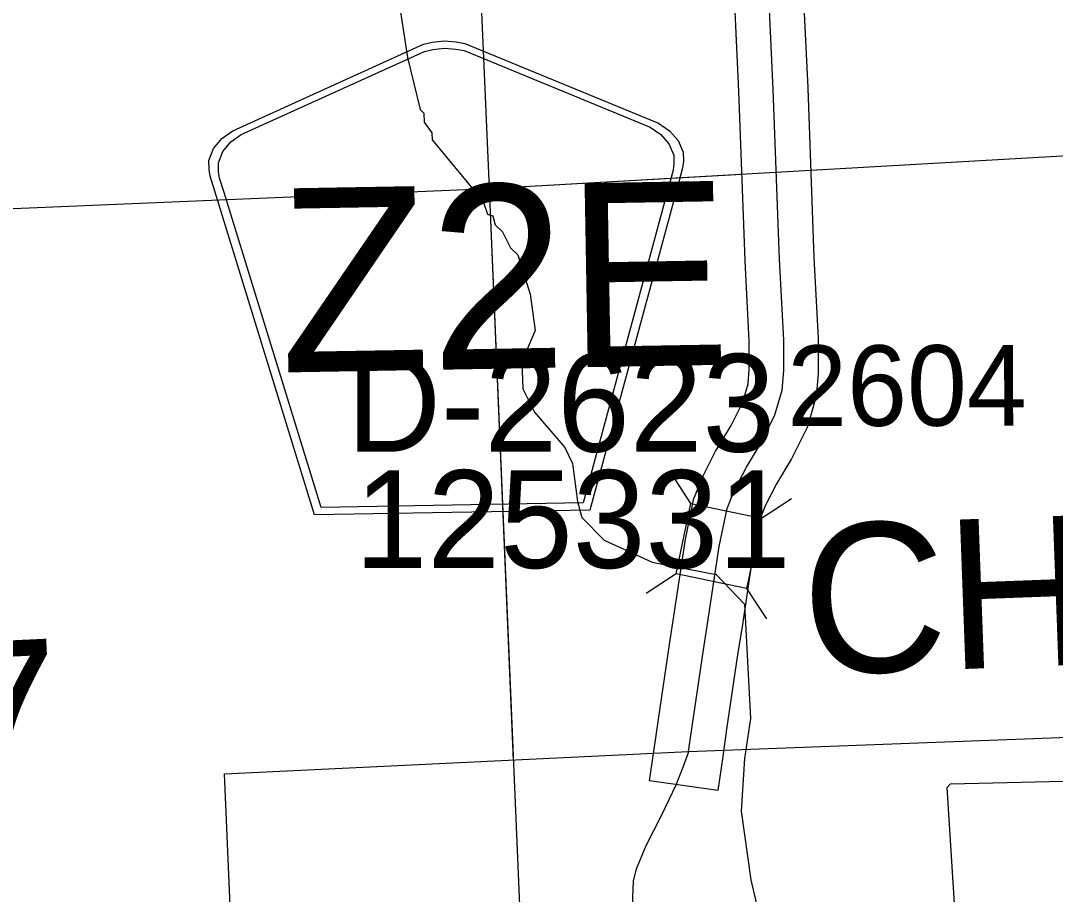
# Model space of a CAD drawing. Extents: x 128.7 to 185.5, y -21.4 to 12.6.
# Drawn here: x 155.505 to 156.405, y 0.413 to 1.173 of the extents above; entities that cross this region are included whole.
import ezdxf

# ---------------------------------------------------------------- set-up
doc = ezdxf.new("R2010")
doc.units = 0
for name, color, linetype in [('tdCoCorpBndry', 7, 'Continuous'), ('tdCoCorpTxt', 7, 'Continuous'), ('tdCoHydroRiver', 7, 'Continuous'), ('tdCoSecRdNmbr', 7, 'Continuous'), ('tdCoSecRteBand', 7, 'Continuous'), ('tdCoSecRteCL', 7, 'Continuous'), ('tdCoSectLine', 7, 'Continuous'), ('tdCoSectLinePart', 7, 'Continuous'), ('tdCoSectNmbr', 7, 'Continuous'), ('tdCoShieldCoRte', 7, 'Continuous'), ('tdCoStrucSec', 7, 'Continuous'), ('tdCoStrucSecCoName', 7, 'Continuous'), ('tdCoStrucSecFHWANum', 7, 'Continuous'), ('tdCoSurfAsphalt', 7, 'Continuous'), ('tdCoSurfAsphaltUnbanded', 7, 'Continuous')]:
    doc.layers.add(name, color=color, linetype=linetype)

msp = doc.modelspace()

# ---------------------------------------------------------------- linework, layer by layer
at = {"layer": 'tdCoCorpBndry'}
msp.add_lwpolyline([(156.45733, 0.01205), (156.49428, 0.01376), (156.4958, -0.01906), (156.45908, -0.01897), (156.45989, -0.02924), (156.46079, -0.05797), (156.46229, -0.09917), (156.46395, -0.13495), (156.46642, -0.18681), (156.4674, -0.20854), (155.71521, -0.24687), (155.7118, -0.14725), (155.71122, -0.1292), (155.70987, -0.08712), (155.70894, -0.06307), (155.70868, -0.05104), (155.70596, 0.00481), (155.69349, 0.26177), (155.68254, 0.51799), (156.08633, 0.53743), (156.43235, 0.55068), (156.4558, 0.04516)], close=True, dxfattribs=at)
at = {"layer": 'tdCoHydroRiver'}
for points in [[(155.81081, 1.342), (155.84169, 1.1411), (155.85279, 1.09573), (155.85605, 1.09269), (155.85634, 1.08481), (155.86298, 1.07558), (155.86321, 1.06927), (155.90774, 1.01564), (155.91129, 1.00472), (155.91608, 1.00331), (155.91794, 0.99549), (155.92447, 0.98941), (155.93128, 0.97545), (155.93781, 0.96937), (155.94851, 0.93503), (155.95279, 0.90362), (155.94115, 0.87638), (155.942, 0.85273), (155.95219, 0.83258), (155.97854, 0.80196), (155.98535, 0.788), (155.98969, 0.75502), (155.99335, 0.74094), (156.013, 0.72114), (156.05472, 0.70211), (156.11033, 0.69148), (156.13494, 0.66553), (156.14007, 0.56629), (156.13502, 0.53139), (156.13193, 0.48551), (156.14038, 0.42584), (156.15717, 0.35385)], [(156.32987, 0.37898), (156.32497, 0.38354), (156.31821, 0.39592), (156.3111, 0.50614), (156.31414, 0.50941), (156.43714, 0.51224), (156.4632, 0.4895), (156.48601, 0.46981), (156.4935, 0.39274), (156.48585, 0.38615), (156.32987, 0.37898)]]:
    msp.add_lwpolyline(points, dxfattribs=at)
at = {"layer": 'tdCoSecRteBand'}
msp.add_lwpolyline([(156.18574, 1.20328), (156.18994, 1.11451), (156.18994, 1.11435), (156.18995, 1.11419), (156.19537, 0.96696), (156.19905, 0.89666), (156.19909, 0.89588), (156.19909, 0.89509), (156.19909, 0.8687), (156.19909, 0.8674), (156.19898, 0.8661), (156.1975, 0.84909), (156.19725, 0.84619), (156.19645, 0.8434), (156.19028, 0.82195), (156.18952, 0.81929), (156.18828, 0.81682), (156.17644, 0.79314), (156.17592, 0.79209), (156.17531, 0.79108), (156.16277, 0.77027), (156.15326, 0.75167), (156.14859, 0.74011), (156.14241, 0.71053), (156.13342, 0.64999), (156.1334, 0.64988), (156.13338, 0.64976), (156.12896, 0.62152), (156.11938, 0.55688), (156.11603, 0.53323), (156.11183, 0.50352), (156.05242, 0.51192), (156.05662, 0.54163), (156.05998, 0.56539), (156.06, 0.56549), (156.06001, 0.56559), (156.06963, 0.63044), (156.06965, 0.63056), (156.06966, 0.63068), (156.07409, 0.65893), (156.08319, 0.72022), (156.08332, 0.72108), (156.0835, 0.72194), (156.09041, 0.75499), (156.09095, 0.7576), (156.09195, 0.76007), (156.09811, 0.77536), (156.09862, 0.77661), (156.09923, 0.77781), (156.10984, 0.79853), (156.11031, 0.79945), (156.11084, 0.80034), (156.1233, 0.82103), (156.13338, 0.84118), (156.13798, 0.85718), (156.13909, 0.87001), (156.13909, 0.8943), (156.13544, 0.96405), (156.13542, 0.96428), (156.13541, 0.96452), (156.12999, 1.11183), (156.12583, 1.20007)], dxfattribs=at)
at = {"layer": 'tdCoSecRteCL'}
msp.add_lwpolyline([(156.03765, 0.41076), (156.03839, 0.42481), (156.0411, 0.43542), (156.04949, 0.45588), (156.0633, 0.48301), (156.07563, 0.50841), (156.08179, 0.52469), (156.08623, 0.53677), (156.08633, 0.53743), (156.08969, 0.56119), (156.0993, 0.62604), (156.10374, 0.6544), (156.11287, 0.71581), (156.11977, 0.74885), (156.12594, 0.76414), (156.13654, 0.78486), (156.14961, 0.80656), (156.16145, 0.83023), (156.16761, 0.85169), (156.16909, 0.8687), (156.16909, 0.89509), (156.16539, 0.96562), (156.15997, 1.11309), (156.15578, 1.20187)], dxfattribs=at)
at = {"layer": 'tdCoSectLine'}
for points in [[(155.86901, 2.03431), (155.91276, 1.02712)], [(155.91276, 1.02712), (156.9049, 1.08354)], [(154.90527, 0.9846), (155.91276, 1.02712)], [(155.91276, 1.02712), (155.95535, 0.02006)]]:
    msp.add_lwpolyline(points, dxfattribs=at)
at = {"layer": 'tdCoSectLinePart'}
for points in [[(155.86901, 2.03431), (155.91276, 1.02712)], [(156.19254, 1.04303), (156.9049, 1.08354)], [(155.91276, 1.02712), (156.13265, 1.03962)], [(155.20894, 0.99741), (155.91276, 1.02712)], [(155.91276, 1.02712), (155.93378, 0.5301)]]:
    msp.add_lwpolyline(points, dxfattribs=at)
at = {"layer": 'tdCoShieldCoRte'}
for points in [[(155.761, 0.74328), (155.67414, 1.0247), (155.67003, 1.03779), (155.6692, 1.04366), (155.66906, 1.05148), (155.67312, 1.06186), (155.68025, 1.07048), (155.6897, 1.07731), (155.85569, 1.15257), (155.86318, 1.15434), (155.87359, 1.15543), (155.88402, 1.1547), (155.89157, 1.1532), (156.06008, 1.08378), (156.06977, 1.07728), (156.07719, 1.06891), (156.08161, 1.05868), (156.08175, 1.05086), (156.08113, 1.04496), (156.07748, 1.03174), (156.00049, 0.74746)], [(155.76675, 0.74971), (155.68222, 1.02355), (155.67828, 1.03611), (155.67748, 1.04175), (155.67735, 1.04926), (155.68125, 1.05922), (155.68809, 1.06749), (155.69717, 1.07406), (155.85652, 1.1463), (155.86371, 1.148), (155.8737, 1.14905), (155.88372, 1.14835), (155.89096, 1.14691), (156.05273, 1.08026), (156.06204, 1.07402), (156.06916, 1.06599), (156.0734, 1.05617), (156.07353, 1.04866), (156.07293, 1.043), (156.06943, 1.03031), (155.99452, 0.75369)]]:
    msp.add_lwpolyline(points, close=True, dxfattribs=at)
at = {"layer": 'tdCoStrucSec'}
for p, q in [((156.08834, 0.75325), (156.0712, 0.77944)), ((156.14961, 0.74045), (156.1758, 0.75759)), ((156.07553, 0.69198), (156.04934, 0.67484)), ((156.13681, 0.67917), (156.15395, 0.65298))]:
    msp.add_line(p, q, dxfattribs=at)
msp.add_lwpolyline([(156.07553, 0.69198), (156.08834, 0.75325), (156.14961, 0.74045), (156.13681, 0.67917)], close=True, dxfattribs=at)
at = {"layer": 'tdCoSurfAsphalt'}
msp.add_lwpolyline([(156.08633, 0.53743), (156.08969, 0.56119), (156.0993, 0.62604), (156.10374, 0.6544), (156.11287, 0.71581), (156.11977, 0.74885), (156.12594, 0.76414), (156.13654, 0.78486), (156.14961, 0.80656), (156.16145, 0.83023), (156.16761, 0.85169), (156.16909, 0.8687), (156.16909, 0.89509), (156.16539, 0.96562), (156.15997, 1.11309), (156.15578, 1.20187)], dxfattribs=at)
at = {"layer": 'tdCoSurfAsphaltUnbanded'}
msp.add_lwpolyline([(156.06151, 0.02584), (156.05745, 0.08695), (156.05704, 0.09318), (156.05329, 0.14864), (156.05048, 0.19029), (156.04856, 0.21753), (156.04702, 0.24158), (156.04634, 0.25196), (156.04579, 0.26032), (156.04491, 0.27058), (156.04349, 0.28703), (156.04209, 0.30323), (156.04013, 0.33495), (156.03913, 0.35108), (156.03814, 0.38782), (156.03765, 0.41076), (156.03839, 0.42481), (156.0411, 0.43542), (156.04949, 0.45588), (156.0633, 0.48301), (156.07563, 0.50841), (156.08179, 0.52469), (156.08623, 0.53677), (156.08633, 0.53743)], dxfattribs=at)

# ---------------------------------------------------------------- texts
at = {"layer": 'tdCoCorpTxt'}
msp.add_text('CHARLOTTE', height=0.13, rotation=2.1184, dxfattribs=at).set_placement((156.18744, 0.60411))
at = {"layer": 'tdCoSecRdNmbr'}
msp.add_text('2604', height=0.07, rotation=0.11786, dxfattribs=at).set_placement((156.17221, 0.8205))
at = {"layer": 'tdCoSectNmbr'}
msp.add_text('27', height=0.13, rotation=2.66962, dxfattribs=at).set_placement((155.34912, 0.49711))
at = {"layer": 'tdCoShieldCoRte'}
msp.add_text('Z2E', height=0.16, rotation=1.00004, dxfattribs=at).set_placement((155.73141, 0.86704))
at = {"layer": 'tdCoStrucSecCoName'}
msp.add_text('D-2623', height=0.085, dxfattribs=at).set_placement((155.78884, 0.79819))
at = {"layer": 'tdCoStrucSecFHWANum'}
msp.add_text('125331', height=0.085, dxfattribs=at).set_placement((155.79587, 0.69708))

doc.saveas('drawing.dxf')
